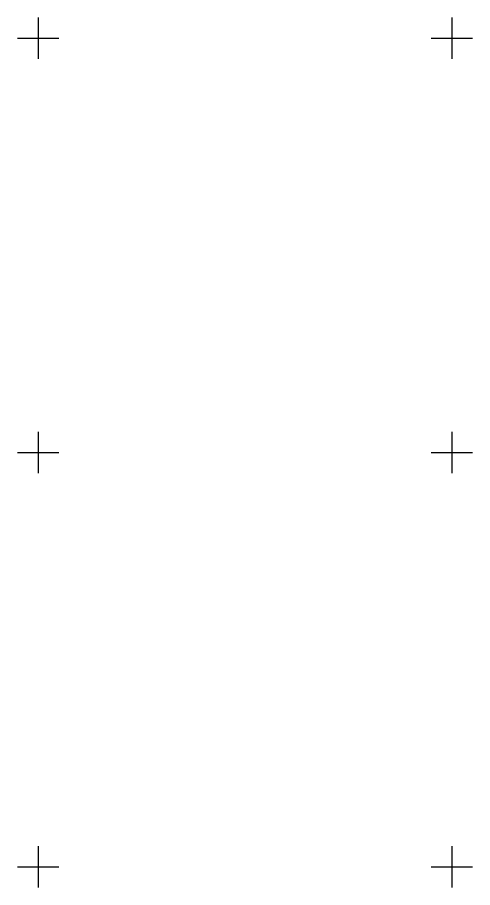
# Model space of a CAD drawing. Extents: x 643342 to 646936, y 5873857 to 5876103.
# Drawn here: x 643990 to 644210, y 5874790 to 5875210 of the extents above; entities that cross this region are included whole.
import ezdxf

# ---------------------------------------------------------------- set-up
doc = ezdxf.new("R2010")
doc.units = 0
doc.layers.add('Niveau 61', color=7, linetype='Continuous')

msp = doc.modelspace()

# ---------------------------------------------------------------- linework, layer by layer
at = {"layer": 'Niveau 61'}
for points in [[(644000, 5875210), (644000, 5875200), (644000, 5875190)], [(644200, 5875210), (644200, 5875200), (644200, 5875190)], [(643990, 5875200), (644000, 5875200), (644010, 5875200)], [(644190, 5875200), (644200, 5875200), (644210, 5875200)], [(644000, 5875010), (644000, 5875000), (644000, 5874990)], [(644200, 5875010), (644200, 5875000), (644200, 5874990)], [(643990, 5875000), (644000, 5875000), (644010, 5875000)], [(644190, 5875000), (644200, 5875000), (644210, 5875000)], [(644000, 5874810), (644000, 5874800), (644000, 5874790)], [(644200, 5874810), (644200, 5874800), (644200, 5874790)], [(643990, 5874800), (644000, 5874800), (644010, 5874800)], [(644190, 5874800), (644200, 5874800), (644210, 5874800)]]:
    msp.add_lwpolyline(points, dxfattribs=at)

doc.saveas('drawing.dxf')
